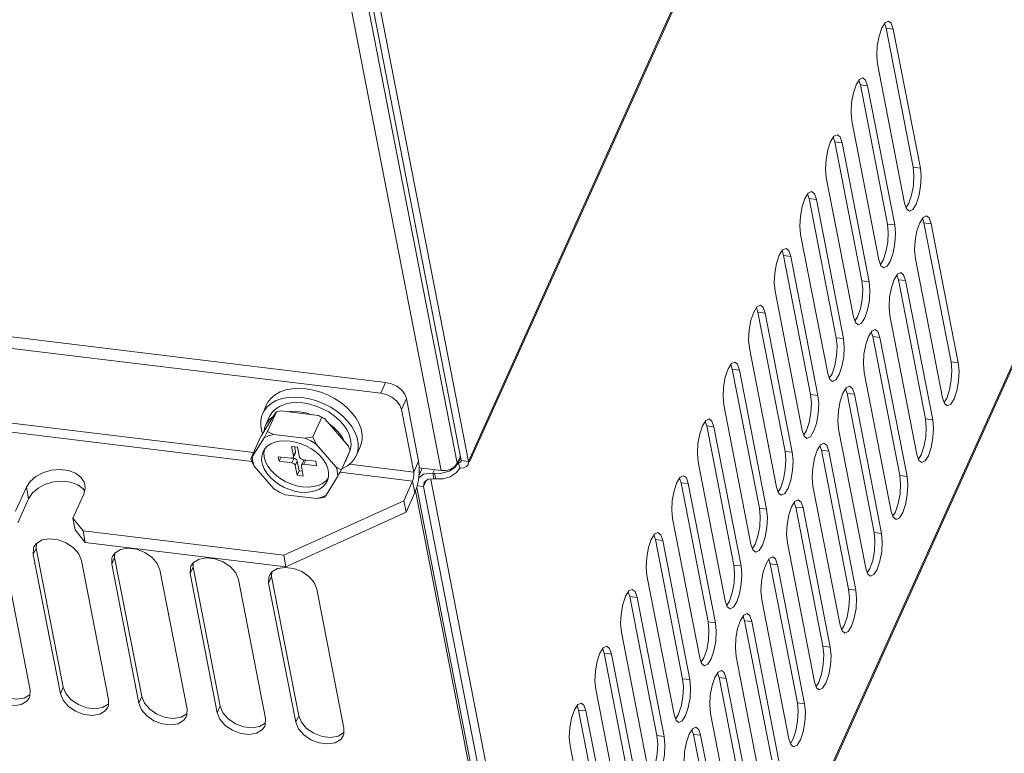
# Model space of a CAD drawing. Header units: millimetres. Extents: x -473 to 23648, y -382 to 1866.
# Tile 597 of 607: x 22489 to 22642, y 1087 to 1202. Entities that reach past the tile are written whole.
import ezdxf

# ---------------------------------------------------------------- set-up
doc = ezdxf.new("R2010")
doc.units = ezdxf.units.MM
doc.header["$LTSCALE"] = 80
doc.layers.get('0').update_dxf_attribs({"linetype": 'CONTINUOUS'})

msp = doc.modelspace()

# ---------------------------------------------------------------- linework, layer by layer
at = {"linetype": 'Continuous', "lineweight": 0}
for p, q in [((22747.427, 1551.392), (22558.762, 1132.944)), ((22558.909, 1132.877), (22747.377, 1550.888)), ((22576.89, 1000.146), (22767.399, 1422.683)), ((22577.037, 1000.079), (22767.348, 1422.179)), ((22554.504, 1131.516), (22531.261, 1250.782)), ((22557.001, 1132.65), (22534.045, 1250.444)), ((22557.633, 1133.081), (22534.707, 1250.719)), ((22558.762, 1132.944), (22535.759, 1250.981)), ((22623.88, 1200.493), (22623.638, 1201.197)), ((22624.7, 1201.255), (22624.263, 1201.601)), ((22625.01, 1200.356), (22624.7, 1201.255)), ((22623.88, 1200.493), (22625.01, 1200.356)), ((22623.88, 1200.493), (22628.106, 1178.808)), ((22625.01, 1200.356), (22629.236, 1178.671)), ((22626.777, 1173.219), (22622.551, 1194.904)), ((22619.886, 1191.633), (22619.644, 1192.337)), ((22619.886, 1191.633), (22621.015, 1191.496)), ((22619.886, 1191.633), (22624.112, 1169.949)), ((22620.706, 1192.395), (22620.268, 1192.741)), ((22621.015, 1191.496), (22620.706, 1192.395)), ((22621.015, 1191.496), (22625.241, 1169.812)), ((22622.783, 1164.36), (22618.557, 1186.044)), ((22616.711, 1183.536), (22616.273, 1183.881)), ((22615.891, 1182.774), (22615.649, 1183.477)), ((22615.891, 1182.774), (22617.021, 1182.637)), ((22615.891, 1182.774), (22620.117, 1161.089)), ((22617.021, 1182.637), (22616.711, 1183.536)), ((22617.021, 1182.637), (22621.246, 1160.952)), ((22545.851, 1145.27), (22258.804, 1180.137)), ((22545.083, 1143.566), (22258.036, 1178.433)), ((22628.106, 1178.808), (22629.236, 1178.671)), ((22618.788, 1155.5), (22614.562, 1177.185)), ((22611.897, 1173.914), (22611.655, 1174.618)), ((22612.717, 1174.676), (22612.279, 1175.022)), ((22613.026, 1173.777), (22612.717, 1174.676)), ((22611.897, 1173.914), (22613.026, 1173.777)), ((22611.897, 1173.914), (22616.123, 1152.229)), ((22613.026, 1173.777), (22617.252, 1152.092)), ((22626.777, 1173.219), (22627.087, 1172.32)), ((22627.019, 1172.516), (22627.441, 1173.191)), ((22627.087, 1172.32), (22627.524, 1171.974)), ((22629.797, 1170.135), (22629.555, 1170.838)), ((22629.797, 1170.135), (22630.926, 1169.997)), ((22629.797, 1170.135), (22634.022, 1148.45)), ((22630.617, 1170.896), (22630.179, 1171.242)), ((22630.926, 1169.997), (22630.617, 1170.896)), ((22630.926, 1169.997), (22635.152, 1148.313)), ((22624.112, 1169.949), (22625.241, 1169.812)), ((22614.794, 1146.64), (22610.568, 1168.325)), ((22607.902, 1165.054), (22607.66, 1165.758)), ((22608.722, 1165.816), (22608.284, 1166.162)), ((22609.031, 1164.917), (22608.722, 1165.816)), ((22607.902, 1165.054), (22609.031, 1164.917)), ((22607.902, 1165.054), (22612.128, 1143.37)), ((22609.031, 1164.917), (22613.257, 1143.233)), ((22622.783, 1164.36), (22623.092, 1163.461)), ((22623.025, 1163.656), (22623.446, 1164.331)), ((22632.694, 1142.861), (22628.468, 1164.545)), ((22623.092, 1163.461), (22623.53, 1163.115)), ((22626.622, 1162.037), (22626.184, 1162.383)), ((22620.117, 1161.089), (22621.246, 1160.952)), ((22625.802, 1161.275), (22625.56, 1161.978)), ((22625.802, 1161.275), (22626.931, 1161.138)), ((22625.802, 1161.275), (22630.028, 1139.59)), ((22626.931, 1161.138), (22626.622, 1162.037)), ((22626.931, 1161.138), (22631.157, 1139.453)), ((22610.799, 1137.781), (22606.573, 1159.465)), ((22603.908, 1156.195), (22603.666, 1156.898)), ((22603.908, 1156.195), (22608.133, 1134.51)), ((22603.908, 1156.195), (22605.037, 1156.058)), ((22604.728, 1156.957), (22604.29, 1157.302)), ((22605.037, 1156.058), (22604.728, 1156.957)), ((22605.037, 1156.058), (22609.263, 1134.373)), ((22618.788, 1155.5), (22619.097, 1154.601)), ((22619.03, 1154.796), (22619.451, 1155.472)), ((22628.699, 1134.001), (22624.473, 1155.686)), ((22619.097, 1154.601), (22619.535, 1154.255)), ((22621.807, 1152.415), (22621.565, 1153.119)), ((22622.628, 1153.177), (22622.19, 1153.523)), ((22622.937, 1152.278), (22622.628, 1153.177)), ((22616.123, 1152.229), (22617.252, 1152.092)), ((22621.807, 1152.415), (22626.033, 1130.731)), ((22621.807, 1152.415), (22622.937, 1152.278)), ((22622.937, 1152.278), (22627.163, 1130.593)), ((22606.805, 1128.921), (22602.579, 1150.606)), ((22408.454, 1148.518), (22525.26, 1134.33)), ((22406.984, 1147.272), (22525.002, 1132.937)), ((22599.913, 1147.335), (22599.671, 1148.039)), ((22599.913, 1147.335), (22604.139, 1125.65)), ((22599.913, 1147.335), (22601.042, 1147.198)), ((22600.733, 1148.097), (22600.295, 1148.443)), ((22601.042, 1147.198), (22600.733, 1148.097)), ((22601.042, 1147.198), (22605.268, 1125.513)), ((22634.022, 1148.45), (22635.152, 1148.313)), ((22614.794, 1146.64), (22615.103, 1145.741)), ((22615.036, 1145.937), (22615.457, 1146.612)), ((22615.103, 1145.741), (22615.541, 1145.395)), ((22624.705, 1125.141), (22620.479, 1146.826)), ((22545.083, 1143.566), (22545.851, 1145.27)), ((22617.813, 1143.556), (22617.571, 1144.259)), ((22618.633, 1144.317), (22618.195, 1144.663)), ((22618.942, 1143.418), (22618.633, 1144.317)), ((22548.329, 1141.055), (22549.097, 1142.758)), ((22550.999, 1133), (22549.097, 1142.758)), ((22612.128, 1143.37), (22613.257, 1143.233)), ((22617.813, 1143.556), (22622.039, 1121.871)), ((22617.813, 1143.556), (22618.942, 1143.418)), ((22618.942, 1143.418), (22623.168, 1121.734)), ((22632.694, 1142.861), (22633.003, 1141.962)), ((22632.936, 1142.157), (22633.357, 1142.833)), ((22527.294, 1141.778), (22526.679, 1140.415)), ((22529.515, 1140.818), (22535.368, 1140.107)), ((22531.075, 1142.056), (22532.019, 1142.118)), ((22532.019, 1142.118), (22533.011, 1142.056)), ((22550.231, 1131.297), (22548.329, 1141.055)), ((22602.81, 1120.061), (22598.584, 1141.746)), ((22633.003, 1141.962), (22633.441, 1141.616)), ((22526.518, 1136.988), (22528.686, 1140.525)), ((22527.755, 1139.93), (22527.14, 1138.567)), ((22527.435, 1137.62), (22528.818, 1140.687)), ((22534.499, 1136.762), (22535.882, 1139.829)), ((22536.355, 1139.594), (22540.04, 1135.345)), ((22539.255, 1138.67), (22538.6, 1139.394)), ((22539.929, 1139.226), (22539.156, 1140.017)), ((22596.739, 1139.237), (22596.301, 1139.583)), ((22630.028, 1139.59), (22631.157, 1139.453)), ((22595.918, 1138.476), (22595.676, 1139.179)), ((22595.918, 1138.476), (22600.144, 1116.791)), ((22595.918, 1138.476), (22597.048, 1138.338)), ((22597.048, 1138.338), (22596.739, 1139.237)), ((22597.048, 1138.338), (22601.274, 1116.654)), ((22610.799, 1137.781), (22611.108, 1136.882)), ((22611.041, 1137.077), (22611.462, 1137.752)), ((22620.71, 1116.282), (22616.484, 1137.966)), ((22524.819, 1133.35), (22526.201, 1136.417)), ((22525.062, 1133.658), (22526.884, 1136.631)), ((22526.518, 1136.988), (22526.201, 1136.417)), ((22528.354, 1137.149), (22533.272, 1136.551)), ((22611.108, 1136.882), (22611.546, 1136.536)), ((22531.817, 1135.969), (22530.954, 1136.127)), ((22532.132, 1135.153), (22531.19, 1135.267)), ((22531.19, 1135.267), (22531.486, 1133.749)), ((22531.641, 1135.213), (22531.793, 1134.431)), ((22532.427, 1133.635), (22532.132, 1135.153)), ((22535.021, 1135.642), (22538.117, 1132.072)), ((22538.946, 1131.634), (22540.329, 1134.701)), ((22541.88, 1135.202), (22541.265, 1133.839)), ((22613.818, 1134.696), (22613.576, 1135.4)), ((22613.818, 1134.696), (22614.948, 1134.559)), ((22613.818, 1134.696), (22618.044, 1113.011)), ((22614.639, 1135.458), (22614.201, 1135.804)), ((22614.948, 1134.559), (22614.639, 1135.458)), ((22531.086, 1133.445), (22529.11, 1133.685)), ((22529.11, 1133.685), (22529.251, 1132.962)), ((22529.251, 1132.962), (22529.552, 1133.632)), ((22531.209, 1133.443), (22531.534, 1133.404)), ((22531.534, 1133.404), (22531.227, 1132.722)), ((22531.779, 1134.283), (22531.471, 1133.601)), ((22531.793, 1134.431), (22531.486, 1133.749)), ((22534.945, 1132.976), (22532.968, 1133.217)), ((22533.411, 1133.163), (22533.109, 1132.494)), ((22540.189, 1134.324), (22539.575, 1132.96)), ((22557.501, 1133.759), (22557.001, 1132.65)), ((22557.553, 1133.488), (22557.233, 1132.777)), ((22608.133, 1134.51), (22609.263, 1134.373)), ((22614.948, 1134.559), (22619.174, 1112.874)), ((22628.699, 1134.001), (22629.008, 1133.102)), ((22628.941, 1133.297), (22629.362, 1133.973)), ((22528.437, 1128.661), (22525.341, 1132.231)), ((22529.251, 1132.962), (22531.227, 1132.722)), ((22532.075, 1132.985), (22531.768, 1132.304)), ((22531.768, 1132.304), (22532.064, 1130.786)), ((22532.075, 1132.985), (22532.371, 1131.467)), ((22533.005, 1130.672), (22532.709, 1132.189)), ((22533.031, 1133.019), (22532.724, 1132.338)), ((22533.109, 1132.494), (22535.086, 1132.254)), ((22535.086, 1132.254), (22534.945, 1132.976)), ((22540.213, 1132.513), (22550.231, 1131.297)), ((22550.999, 1133), (22550.231, 1131.297)), ((22550.999, 1133), (22551.099, 1132.102)), ((22551.054, 1130.811), (22551.535, 1131.877)), ((22551.096, 1131.93), (22554.504, 1131.516)), ((22553.446, 1131.645), (22553.205, 1131.109)), ((22555.754, 1131.431), (22556.665, 1132.02)), ((22556.622, 1132.146), (22556.015, 1131.754)), ((22557.001, 1132.65), (22556.622, 1132.146)), ((22556.665, 1132.02), (22557.233, 1132.777)), ((22557.402, 1131.909), (22556.834, 1131.153)), ((22557.019, 1132.802), (22557.233, 1132.777)), ((22557.407, 1132.782), (22557.233, 1132.777)), ((22557.402, 1131.909), (22557.233, 1132.777)), ((22557.996, 1131.928), (22557.402, 1131.909)), ((22558.762, 1132.944), (22557.633, 1133.081)), ((22558.463, 1132.132), (22557.996, 1131.928)), ((22558.712, 1132.44), (22558.463, 1132.132)), ((22598.816, 1111.202), (22594.59, 1132.886)), ((22629.008, 1133.102), (22629.446, 1132.756)), ((22532.064, 1130.786), (22532.371, 1131.467)), ((22532.064, 1130.786), (22533.005, 1130.672)), ((22532.371, 1131.467), (22532.861, 1131.408)), ((22538.395, 1130.645), (22536.574, 1127.673)), ((22538.743, 1131.267), (22550.064, 1129.892)), ((22551.885, 1129.717), (22552.471, 1130.163)), ((22552.471, 1130.163), (22553.374, 1130.242)), ((22577.812, 1002.19), (22552.876, 1130.145)), ((22553.205, 1131.109), (22553.487, 1131.075)), ((22553.205, 1131.109), (22553.374, 1130.242)), ((22553.374, 1130.242), (22553.656, 1130.208)), ((22553.487, 1131.075), (22554.638, 1131.099)), ((22553.656, 1130.208), (22553.487, 1131.075)), ((22554.807, 1130.232), (22553.656, 1130.208)), ((22554.638, 1131.099), (22555.754, 1131.431)), ((22555.923, 1130.564), (22554.807, 1130.232)), ((22556.834, 1131.153), (22555.923, 1130.564)), ((22591.924, 1129.616), (22591.682, 1130.319)), ((22592.744, 1130.378), (22592.306, 1130.723)), ((22593.053, 1129.479), (22592.744, 1130.378)), ((22626.033, 1130.731), (22627.163, 1130.593)), ((22488.137, 1125.194), (22489.827, 1128.943)), ((22489.827, 1128.943), (22490.179, 1127.136)), ((22498.892, 1128.359), (22498.68, 1128.683)), ((22548.682, 1126.825), (22550.064, 1129.892)), ((22550.416, 1128.085), (22550.064, 1129.892)), ((22575.76, 1000.283), (22550.7, 1128.877)), ((22550.77, 1129.147), (22551.774, 1129.025)), ((22552.19, 1129.949), (22551.774, 1129.025)), ((22551.774, 1129.025), (22551.835, 1129.623)), ((22576.89, 1000.146), (22551.774, 1129.025)), ((22551.835, 1129.623), (22551.885, 1129.717)), ((22591.924, 1129.616), (22596.15, 1107.931)), ((22591.924, 1129.616), (22593.053, 1129.479)), ((22593.053, 1129.479), (22597.279, 1107.794)), ((22606.805, 1128.921), (22607.114, 1128.022)), ((22607.047, 1128.217), (22607.468, 1128.893)), ((22616.716, 1107.422), (22612.49, 1129.107)), ((22488.489, 1123.387), (22490.179, 1127.136)), ((22497.078, 1124.108), (22498.768, 1127.857)), ((22535.104, 1127.155), (22530.185, 1127.752)), ((22549.034, 1125.018), (22550.416, 1128.085)), ((22550.521, 1128.378), (22560.645, 1076.43)), ((22607.114, 1128.022), (22607.552, 1127.676)), ((22529.955, 1118.318), (22548.682, 1126.825)), ((22549.034, 1125.018), (22548.682, 1126.825)), ((22604.139, 1125.65), (22605.268, 1125.513)), ((22609.824, 1125.836), (22609.582, 1126.54)), ((22609.824, 1125.836), (22614.05, 1104.152)), ((22609.824, 1125.836), (22610.953, 1125.699)), ((22610.644, 1126.598), (22610.206, 1126.944)), ((22610.953, 1125.699), (22610.644, 1126.598)), ((22610.953, 1125.699), (22615.179, 1104.014)), ((22497.43, 1122.301), (22497.078, 1124.108)), ((22497.078, 1124.108), (22498.663, 1122.119)), ((22549.034, 1125.018), (22530.308, 1116.511)), ((22594.821, 1102.342), (22590.595, 1124.027)), ((22624.705, 1125.141), (22625.014, 1124.242)), ((22624.947, 1124.438), (22625.368, 1125.113)), ((22625.014, 1124.242), (22625.452, 1123.897)), ((22499.015, 1120.312), (22497.43, 1122.301)), ((22498.663, 1122.119), (22529.955, 1118.318)), ((22499.015, 1120.312), (22498.663, 1122.119)), ((22587.929, 1120.756), (22587.687, 1121.46)), ((22588.75, 1121.518), (22588.312, 1121.864)), ((22589.059, 1120.619), (22588.75, 1121.518)), ((22622.039, 1121.871), (22623.168, 1121.734)), ((22491.359, 1119.446), (22490.898, 1118.424)), ((22490.932, 1119.385), (22490.898, 1118.424)), ((22491.016, 1119.609), (22490.932, 1119.385)), ((22491.416, 1120.175), (22491.016, 1119.609)), ((22491.383, 1120.128), (22491.359, 1119.446)), ((22495.585, 1097.761), (22491.359, 1119.446)), ((22499.015, 1120.312), (22530.308, 1116.511)), ((22587.929, 1120.756), (22592.155, 1099.072)), ((22587.929, 1120.756), (22589.059, 1120.619)), ((22589.059, 1120.619), (22593.285, 1098.934)), ((22602.81, 1120.061), (22603.119, 1119.162)), ((22603.052, 1119.358), (22603.473, 1120.033)), ((22612.721, 1098.562), (22608.495, 1120.247)), ((22486.192, 1118.995), (22490.418, 1097.311)), ((22495.124, 1096.739), (22490.898, 1118.424)), ((22503.593, 1117.96), (22503.132, 1116.938)), ((22503.167, 1117.899), (22503.132, 1116.938)), ((22503.251, 1118.122), (22503.167, 1117.899)), ((22503.651, 1118.689), (22503.251, 1118.122)), ((22503.618, 1118.642), (22503.593, 1117.96)), ((22507.819, 1096.275), (22503.593, 1117.96)), ((22530.308, 1116.511), (22529.955, 1118.318)), ((22603.119, 1119.162), (22603.557, 1118.816)), ((22606.65, 1117.738), (22606.212, 1118.084)), ((22498.427, 1117.509), (22502.653, 1095.825)), ((22507.358, 1095.253), (22503.132, 1116.938)), ((22515.828, 1116.474), (22515.367, 1115.451)), ((22515.402, 1116.413), (22515.367, 1115.451)), ((22515.485, 1116.636), (22515.402, 1116.413)), ((22515.886, 1117.203), (22515.485, 1116.636)), ((22515.853, 1117.156), (22515.828, 1116.474)), ((22520.054, 1094.789), (22515.828, 1116.474)), ((22531.465, 1116.276), (22530.158, 1116.435)), ((22600.144, 1116.791), (22601.274, 1116.654)), ((22605.829, 1116.977), (22605.587, 1117.68)), ((22605.829, 1116.977), (22610.055, 1095.292)), ((22605.829, 1116.977), (22606.959, 1116.839)), ((22606.959, 1116.839), (22606.65, 1117.738)), ((22606.959, 1116.839), (22611.185, 1095.155)), ((22620.71, 1116.282), (22621.019, 1115.383)), ((22620.952, 1115.578), (22621.373, 1116.254)), ((22510.662, 1116.023), (22514.888, 1094.338)), ((22519.593, 1093.767), (22515.367, 1115.451)), ((22528.063, 1114.988), (22527.602, 1113.965)), ((22527.636, 1114.927), (22527.602, 1113.965)), ((22527.72, 1115.15), (22527.636, 1114.927)), ((22528.121, 1115.717), (22527.72, 1115.15)), ((22528.087, 1115.67), (22528.063, 1114.988)), ((22532.289, 1093.303), (22528.063, 1114.988)), ((22590.827, 1093.482), (22586.601, 1115.167)), ((22621.019, 1115.383), (22621.457, 1115.037)), ((22522.896, 1114.537), (22527.122, 1092.852)), ((22531.828, 1092.281), (22527.602, 1113.965)), ((22535.131, 1113.051), (22539.357, 1091.366)), ((22583.935, 1111.897), (22583.693, 1112.6)), ((22583.935, 1111.897), (22588.161, 1090.212)), ((22583.935, 1111.897), (22585.064, 1111.759)), ((22584.755, 1112.658), (22584.317, 1113.004)), ((22585.064, 1111.759), (22584.755, 1112.658)), ((22585.064, 1111.759), (22589.29, 1090.075)), ((22618.044, 1113.011), (22619.174, 1112.874)), ((22598.816, 1111.202), (22599.125, 1110.303)), ((22599.058, 1110.498), (22599.479, 1111.173)), ((22599.125, 1110.303), (22599.563, 1109.957)), ((22608.726, 1089.703), (22604.501, 1111.387)), ((22601.835, 1108.117), (22601.593, 1108.821)), ((22602.655, 1108.879), (22602.217, 1109.225)), ((22602.964, 1107.98), (22602.655, 1108.879)), ((22596.15, 1107.931), (22597.279, 1107.794)), ((22601.835, 1108.117), (22606.061, 1086.432)), ((22601.835, 1108.117), (22602.964, 1107.98)), ((22602.964, 1107.98), (22607.19, 1086.295)), ((22616.716, 1107.422), (22617.025, 1106.523)), ((22616.958, 1106.718), (22617.379, 1107.394)), ((22586.832, 1084.623), (22582.606, 1106.307)), ((22617.025, 1106.523), (22617.463, 1106.177)), ((22580.76, 1103.799), (22580.323, 1104.144)), ((22614.05, 1104.152), (22615.179, 1104.014)), ((22579.94, 1103.037), (22579.698, 1103.74)), ((22579.94, 1103.037), (22584.166, 1081.352)), ((22579.94, 1103.037), (22581.07, 1102.9)), ((22581.07, 1102.9), (22580.76, 1103.799)), ((22581.07, 1102.9), (22585.296, 1081.215)), ((22604.732, 1080.843), (22600.506, 1102.528)), ((22594.821, 1102.342), (22595.13, 1101.443)), ((22595.063, 1101.638), (22595.484, 1102.314)), ((22595.13, 1101.443), (22595.568, 1101.097)), ((22597.84, 1099.257), (22597.598, 1099.961)), ((22598.66, 1100.019), (22598.223, 1100.365)), ((22598.97, 1099.12), (22598.66, 1100.019)), ((22592.155, 1099.072), (22593.285, 1098.934)), ((22597.84, 1099.257), (22602.066, 1077.573)), ((22597.84, 1099.257), (22598.97, 1099.12)), ((22598.97, 1099.12), (22603.196, 1077.435)), ((22612.721, 1098.562), (22613.03, 1097.663)), ((22612.963, 1097.859), (22613.384, 1098.534)), ((22489.485, 1096.058), (22490.36, 1096.581)), ((22490.3, 1096.126), (22490.384, 1096.349)), ((22490.384, 1096.349), (22490.418, 1097.311)), ((22495.585, 1097.761), (22495.124, 1096.739)), ((22495.585, 1097.761), (22496.004, 1096.745)), ((22507.819, 1096.275), (22507.358, 1095.253)), ((22507.819, 1096.275), (22508.239, 1095.259)), ((22582.837, 1075.763), (22578.611, 1097.448)), ((22613.03, 1097.663), (22613.468, 1097.318)), ((22501.719, 1094.571), (22502.595, 1095.095)), ((22502.535, 1094.64), (22502.618, 1094.863)), ((22502.618, 1094.863), (22502.653, 1095.825)), ((22520.054, 1094.789), (22519.593, 1093.767)), ((22520.054, 1094.789), (22520.474, 1093.773)), ((22575.946, 1094.177), (22575.704, 1094.881)), ((22576.766, 1094.939), (22576.328, 1095.285)), ((22577.075, 1094.04), (22576.766, 1094.939)), ((22610.055, 1095.292), (22611.185, 1095.155)), ((22513.954, 1093.085), (22514.83, 1093.609)), ((22514.769, 1093.153), (22514.853, 1093.377)), ((22514.853, 1093.377), (22514.888, 1094.338)), ((22532.289, 1093.303), (22531.828, 1092.281)), ((22532.289, 1093.303), (22532.709, 1092.286)), ((22575.946, 1094.177), (22580.172, 1072.493)), ((22575.946, 1094.177), (22577.075, 1094.04)), ((22577.075, 1094.04), (22581.301, 1072.355)), ((22590.827, 1093.482), (22591.136, 1092.583)), ((22591.069, 1092.779), (22591.49, 1093.454)), ((22600.737, 1071.983), (22596.511, 1093.668)), ((22526.189, 1091.599), (22527.065, 1092.123)), ((22527.004, 1091.667), (22527.088, 1091.891)), ((22527.088, 1091.891), (22527.122, 1092.852)), ((22591.136, 1092.583), (22591.574, 1092.237)), ((22538.424, 1090.113), (22539.299, 1090.637)), ((22539.239, 1090.181), (22539.323, 1090.405)), ((22539.323, 1090.405), (22539.357, 1091.366)), ((22588.161, 1090.212), (22589.29, 1090.075)), ((22593.846, 1090.398), (22593.604, 1091.101)), ((22593.846, 1090.398), (22598.072, 1068.713)), ((22593.846, 1090.398), (22594.975, 1090.26)), ((22594.666, 1091.159), (22594.228, 1091.505)), ((22594.975, 1090.26), (22594.666, 1091.159)), ((22594.975, 1090.26), (22599.201, 1068.576)), ((22608.726, 1089.703), (22609.036, 1088.804)), ((22608.968, 1088.999), (22609.39, 1089.675)), ((22609.036, 1088.804), (22609.473, 1088.458)), ((22578.843, 1066.903), (22574.617, 1088.588))]:
    msp.add_line(p, q, dxfattribs=at)
for points in [[(22624.263, 1201.601), (22623.73, 1201.344), (22623.217, 1200.521)], [(22623.217, 1200.521), (22622.79, 1199.258), (22622.513, 1197.747), (22622.429, 1196.218), (22622.551, 1194.904)], [(22619.223, 1191.662), (22618.795, 1190.398), (22618.518, 1188.887), (22618.435, 1187.358), (22618.557, 1186.044)], [(22620.268, 1192.741), (22619.736, 1192.485), (22619.223, 1191.662)], [(22616.273, 1183.881), (22615.741, 1183.625), (22615.228, 1182.802)], [(22615.228, 1182.802), (22614.801, 1181.539), (22614.524, 1180.027), (22614.44, 1178.498), (22614.562, 1177.185)], [(22627.441, 1173.191), (22627.868, 1174.454), (22628.145, 1175.966), (22628.228, 1177.495), (22628.106, 1178.808)], [(22627.524, 1171.974), (22628.057, 1172.231), (22628.57, 1173.054), (22628.997, 1174.317), (22629.274, 1175.828), (22629.358, 1177.357), (22629.236, 1178.671)], [(22612.279, 1175.022), (22611.747, 1174.765), (22611.233, 1173.942)], [(22611.233, 1173.942), (22610.806, 1172.679), (22610.529, 1171.168), (22610.446, 1169.639), (22610.568, 1168.325)], [(22629.133, 1170.163), (22628.706, 1168.899), (22628.429, 1167.388), (22628.346, 1165.859), (22628.468, 1164.545)], [(22630.179, 1171.242), (22629.647, 1170.986), (22629.133, 1170.163)], [(22623.446, 1164.331), (22623.873, 1165.595), (22624.15, 1167.106), (22624.234, 1168.635), (22624.112, 1169.949)], [(22623.53, 1163.115), (22624.062, 1163.371), (22624.575, 1164.194), (22625.003, 1165.458), (22625.279, 1166.969), (22625.363, 1168.498), (22625.241, 1169.812)], [(22608.284, 1166.162), (22607.752, 1165.906), (22607.239, 1165.083)], [(22607.239, 1165.083), (22606.811, 1163.819), (22606.535, 1162.308), (22606.451, 1160.779), (22606.573, 1159.465)], [(22626.184, 1162.383), (22625.652, 1162.126), (22625.139, 1161.303)], [(22619.451, 1155.472), (22619.879, 1156.735), (22620.156, 1158.246), (22620.239, 1159.775), (22620.117, 1161.089)], [(22619.535, 1154.255), (22620.068, 1154.511), (22620.581, 1155.335), (22621.008, 1156.598), (22621.285, 1158.109), (22621.369, 1159.638), (22621.246, 1160.952)], [(22625.139, 1161.303), (22624.711, 1160.04), (22624.435, 1158.529), (22624.351, 1157), (22624.473, 1155.686)], [(22603.244, 1156.223), (22602.817, 1154.96), (22602.54, 1153.448), (22602.457, 1151.92), (22602.579, 1150.606)], [(22604.29, 1157.302), (22603.758, 1157.046), (22603.244, 1156.223)], [(22622.19, 1153.523), (22621.658, 1153.266), (22621.144, 1152.443)], [(22615.457, 1146.612), (22615.884, 1147.875), (22616.161, 1149.387), (22616.245, 1150.916), (22616.123, 1152.229)], [(22615.541, 1145.395), (22616.073, 1145.652), (22616.586, 1146.475), (22617.014, 1147.738), (22617.29, 1149.249), (22617.374, 1150.778), (22617.252, 1152.092)], [(22621.144, 1152.443), (22620.717, 1151.18), (22620.44, 1149.669), (22620.357, 1148.14), (22620.479, 1146.826)], [(22599.25, 1147.363), (22598.822, 1146.1), (22598.546, 1144.589), (22598.462, 1143.06), (22598.584, 1141.746)], [(22600.295, 1148.443), (22599.763, 1148.186), (22599.25, 1147.363)], [(22633.357, 1142.833), (22633.784, 1144.096), (22634.061, 1145.607), (22634.145, 1147.136), (22634.022, 1148.45)], [(22633.441, 1141.616), (22633.973, 1141.872), (22634.486, 1142.695), (22634.914, 1143.959), (22635.19, 1145.47), (22635.274, 1146.999), (22635.152, 1148.313)], [(22527.294, 1141.778), (22527.503, 1142.173), (22527.997, 1142.81), (22528.639, 1143.351), (22529.414, 1143.783), (22530.304, 1144.096), (22531.29, 1144.285), (22532.35, 1144.344), (22533.46, 1144.272)], [(22540.543, 1140.589), (22539.77, 1141.38), (22538.882, 1142.107), (22537.897, 1142.752), (22536.838, 1143.303), (22535.729, 1143.746), (22534.594, 1144.071), (22533.46, 1144.272)], [(22545.851, 1145.27), (22546.744, 1145.058), (22547.591, 1144.654), (22548.31, 1144.099), (22548.828, 1143.445), (22549.097, 1142.758)], [(22618.195, 1144.663), (22617.663, 1144.407), (22617.15, 1143.584)], [(22526.679, 1140.415), (22526.888, 1140.81), (22527.383, 1141.447), (22528.025, 1141.988), (22528.8, 1142.42), (22529.69, 1142.733), (22530.676, 1142.922), (22531.736, 1142.981), (22532.845, 1142.909)], [(22539.156, 1140.017), (22538.267, 1140.744), (22537.282, 1141.389), (22536.223, 1141.94), (22535.114, 1142.383), (22533.98, 1142.708), (22532.845, 1142.909)], [(22548.329, 1141.055), (22548.06, 1141.742), (22547.541, 1142.395), (22546.823, 1142.95), (22545.976, 1143.354), (22545.083, 1143.566)], [(22611.462, 1137.752), (22611.89, 1139.016), (22612.166, 1140.527), (22612.25, 1142.056), (22612.128, 1143.37)], [(22611.546, 1136.536), (22612.079, 1136.792), (22612.592, 1137.615), (22613.019, 1138.879), (22613.296, 1140.39), (22613.379, 1141.919), (22613.257, 1143.233)], [(22617.15, 1143.584), (22616.722, 1142.32), (22616.446, 1140.809), (22616.362, 1139.28), (22616.484, 1137.966)], [(22527.755, 1139.93), (22527.817, 1140.059), (22528.215, 1140.655), (22528.754, 1141.164), (22529.422, 1141.573), (22530.202, 1141.873), (22531.075, 1142.056)], [(22529.515, 1140.818), (22529.288, 1140.778), (22529.056, 1140.734), (22528.818, 1140.687)], [(22538.6, 1139.394), (22537.831, 1140.061), (22536.968, 1140.657), (22536.03, 1141.165), (22535.042, 1141.574), (22534.027, 1141.874), (22533.011, 1142.056)], [(22526.682, 1137.256), (22526.548, 1137.607), (22526.38, 1138.471), (22526.381, 1139.305), (22526.552, 1140.091), (22526.679, 1140.415)], [(22528.321, 1139.931), (22527.754, 1139.461), (22527.318, 1138.904), (22527.14, 1138.567)], [(22528.818, 1140.687), (22528.774, 1140.635), (22528.73, 1140.581), (22528.686, 1140.525)], [(22532.397, 1140.693), (22531.425, 1140.755), (22530.499, 1140.698)], [(22534.385, 1140.226), (22533.391, 1140.516), (22532.397, 1140.693)], [(22535.882, 1139.829), (22535.709, 1139.926), (22535.538, 1140.019), (22535.368, 1140.107)], [(22536.355, 1139.594), (22535.87, 1139.862), (22535.368, 1140.107)], [(22536.355, 1139.594), (22536.201, 1139.674), (22536.044, 1139.752), (22535.882, 1139.829)], [(22541.879, 1135.202), (22542.007, 1135.526), (22542.178, 1136.311), (22542.179, 1137.146), (22542.01, 1138.01), (22541.676, 1138.885), (22541.183, 1139.751), (22540.543, 1140.589)], [(22596.301, 1139.583), (22595.769, 1139.327), (22595.255, 1138.504)], [(22629.362, 1133.973), (22629.79, 1135.236), (22630.066, 1136.747), (22630.15, 1138.276), (22630.028, 1139.59)], [(22629.446, 1132.756), (22629.978, 1133.013), (22630.492, 1133.836), (22630.919, 1135.099), (22631.196, 1136.61), (22631.279, 1138.139), (22631.157, 1139.453)], [(22527.14, 1138.567), (22527.026, 1138.272), (22526.882, 1137.582)], [(22539.421, 1136.059), (22538.995, 1136.819), (22538.436, 1137.553), (22537.757, 1138.246), (22536.974, 1138.88)], [(22540.189, 1134.323), (22540.373, 1134.862), (22540.462, 1135.585), (22540.391, 1136.347), (22540.161, 1137.128), (22539.78, 1137.909), (22539.255, 1138.67)], [(22541.265, 1133.839), (22541.392, 1134.163), (22541.563, 1134.948), (22541.564, 1135.783), (22541.396, 1136.647), (22541.062, 1137.522), (22540.569, 1138.388), (22539.929, 1139.226)], [(22595.255, 1138.504), (22594.828, 1137.24), (22594.551, 1135.729), (22594.468, 1134.2), (22594.59, 1132.886)], [(22527.435, 1137.62), (22527.241, 1137.269), (22527.058, 1136.94), (22526.884, 1136.631)], [(22528.354, 1137.149), (22527.578, 1136.937), (22526.884, 1136.631)], [(22528.354, 1137.149), (22528.051, 1137.291), (22527.745, 1137.447), (22527.435, 1137.62)], [(22534.499, 1136.762), (22534.073, 1136.678), (22533.665, 1136.609), (22533.272, 1136.551)], [(22535.021, 1135.642), (22534.171, 1136.137), (22533.272, 1136.551)], [(22535.021, 1135.642), (22534.846, 1135.995), (22534.673, 1136.367), (22534.499, 1136.762)], [(22530.954, 1136.127), (22530.113, 1136.176), (22529.315, 1136.116), (22528.584, 1135.947), (22527.938, 1135.675), (22527.396, 1135.307), (22526.972, 1134.852), (22526.715, 1134.412)], [(22526.952, 1134.819), (22526.865, 1134.279), (22526.921, 1133.598), (22527.135, 1132.898), (22527.499, 1132.201), (22528.002, 1131.526), (22528.63, 1130.896), (22529.364, 1130.328), (22530.18, 1129.841), (22531.055, 1129.449), (22531.962, 1129.164), (22532.872, 1128.994)], [(22536.743, 1129.891), (22536.78, 1129.979), (22536.937, 1130.566), (22536.951, 1131.197), (22536.824, 1131.853), (22536.557, 1132.518), (22536.158, 1133.173), (22535.639, 1133.8), (22535.012, 1134.382), (22534.297, 1134.903), (22533.511, 1135.349), (22532.677, 1135.708), (22531.817, 1135.969)], [(22540.329, 1134.701), (22540.232, 1134.923), (22540.136, 1135.137), (22540.04, 1135.345)], [(22613.155, 1134.724), (22612.728, 1133.461), (22612.451, 1131.95), (22612.368, 1130.421), (22612.49, 1129.107)], [(22614.201, 1135.804), (22613.668, 1135.547), (22613.155, 1134.724)], [(22525.062, 1133.658), (22524.978, 1133.547), (22524.897, 1133.445), (22524.819, 1133.35)], [(22524.819, 1133.35), (22524.993, 1132.955), (22525.167, 1132.583), (22525.341, 1132.231)], [(22525.062, 1133.658), (22525.097, 1133.19), (22525.19, 1132.713), (22525.341, 1132.231)], [(22526.715, 1134.412), (22526.677, 1134.324), (22526.521, 1133.737), (22526.506, 1133.107), (22526.634, 1132.45), (22526.901, 1131.785), (22527.3, 1131.13), (22527.819, 1130.504), (22528.445, 1129.922), (22529.161, 1129.401), (22529.947, 1128.955), (22530.781, 1128.596), (22531.641, 1128.334), (22532.504, 1128.176)], [(22531.086, 1133.445), (22531.205, 1133.443), (22531.312, 1133.465), (22531.398, 1133.511), (22531.458, 1133.576), (22531.471, 1133.601)], [(22531.471, 1133.601), (22531.488, 1133.658), (22531.486, 1133.749)], [(22531.534, 1133.404), (22531.658, 1133.377), (22531.779, 1133.327), (22531.888, 1133.258), (22531.977, 1133.174), (22532.041, 1133.081), (22532.075, 1132.985)], [(22531.793, 1134.431), (22531.796, 1134.339), (22531.779, 1134.283)], [(22532.427, 1133.635), (22532.462, 1133.54), (22532.526, 1133.447), (22532.615, 1133.363), (22532.724, 1133.294), (22532.844, 1133.244), (22532.968, 1133.217)], [(22533.031, 1133.019), (22533.044, 1133.044), (22533.104, 1133.11), (22533.191, 1133.155), (22533.294, 1133.177)], [(22539.016, 1131.788), (22539.144, 1131.834), (22539.919, 1132.266), (22540.561, 1132.806), (22541.056, 1133.443), (22541.265, 1133.839)], [(22539.575, 1132.961), (22539.689, 1133.255), (22539.7, 1133.306)], [(22607.468, 1128.893), (22607.895, 1130.156), (22608.172, 1131.667), (22608.256, 1133.196), (22608.133, 1134.51)], [(22607.552, 1127.676), (22608.084, 1127.933), (22608.597, 1128.756), (22609.025, 1130.019), (22609.301, 1131.53), (22609.385, 1133.059), (22609.263, 1134.373)], [(22498.959, 1129.308), (22498.847, 1129.693), (22498.328, 1130.49), (22497.482, 1131.119), (22496.378, 1131.527), (22495.106, 1131.681), (22493.768, 1131.57), (22492.473, 1131.202), (22491.326, 1130.607), (22490.419, 1129.833), (22489.827, 1128.943)], [(22531.768, 1132.304), (22531.734, 1132.399), (22531.67, 1132.492), (22531.58, 1132.576), (22531.472, 1132.645), (22531.351, 1132.695), (22531.227, 1132.722)], [(22532.724, 1132.338), (22532.707, 1132.281), (22532.709, 1132.189)], [(22533.109, 1132.494), (22532.99, 1132.496), (22532.883, 1132.474), (22532.797, 1132.428), (22532.737, 1132.363), (22532.724, 1132.338)], [(22538.946, 1131.634), (22538.657, 1131.774), (22538.381, 1131.919), (22538.117, 1132.072)], [(22538.395, 1130.645), (22538.361, 1131.113), (22538.268, 1131.59), (22538.117, 1132.072)], [(22538.395, 1130.645), (22538.569, 1130.955), (22538.752, 1131.284), (22538.946, 1131.634)], [(22539.387, 1132.611), (22539.396, 1132.624), (22539.575, 1132.961)], [(22551.099, 1132.102), (22551.083, 1131.058), (22550.954, 1129.97), (22550.725, 1128.946), (22550.416, 1128.085)], [(22556.015, 1131.754), (22555.271, 1131.532), (22554.504, 1131.516)], [(22557.618, 1132.933), (22557.545, 1132.842), (22557.407, 1132.782)], [(22557.633, 1133.081), (22557.624, 1132.947), (22557.618, 1132.933)], [(22558.762, 1132.944), (22558.732, 1132.488), (22558.712, 1132.44)], [(22532.872, 1128.994), (22533.759, 1128.945), (22534.596, 1129.019), (22535.357, 1129.212), (22536.018, 1129.52), (22536.561, 1129.932), (22536.87, 1130.316)], [(22550.231, 1131.297), (22550.259, 1131.04), (22550.255, 1130.742), (22550.218, 1130.431), (22550.152, 1130.138), (22550.064, 1129.892)], [(22551.006, 1130.41), (22551.76, 1130.982), (22553.205, 1131.109)], [(22592.306, 1130.723), (22591.774, 1130.467), (22591.261, 1129.644)], [(22625.368, 1125.113), (22625.795, 1126.377), (22626.072, 1127.888), (22626.155, 1129.417), (22626.033, 1130.731)], [(22625.452, 1123.897), (22625.984, 1124.153), (22626.497, 1124.976), (22626.925, 1126.239), (22627.201, 1127.751), (22627.285, 1129.279), (22627.163, 1130.593)], [(22498.68, 1128.683), (22497.834, 1129.312), (22496.731, 1129.719), (22495.458, 1129.874), (22494.12, 1129.763), (22492.825, 1129.395), (22491.678, 1128.799), (22490.771, 1128.026), (22490.179, 1127.136)], [(22498.768, 1127.857), (22498.998, 1128.791), (22498.959, 1129.308)], [(22528.437, 1128.661), (22529.287, 1128.167), (22530.185, 1127.752)], [(22532.504, 1128.176), (22533.345, 1128.127), (22534.142, 1128.187), (22534.874, 1128.356), (22535.52, 1128.628), (22536.062, 1128.997), (22536.486, 1129.451), (22536.743, 1129.891)], [(22591.261, 1129.644), (22590.833, 1128.381), (22590.557, 1126.869), (22590.473, 1125.341), (22590.595, 1124.027)], [(22535.104, 1127.155), (22535.88, 1127.366), (22536.574, 1127.673)], [(22535.104, 1127.155), (22535.497, 1127.212), (22535.905, 1127.282), (22536.33, 1127.365)], [(22536.33, 1127.365), (22536.409, 1127.46), (22536.49, 1127.562), (22536.574, 1127.673)], [(22603.473, 1120.033), (22603.901, 1121.296), (22604.177, 1122.808), (22604.261, 1124.337), (22604.139, 1125.65)], [(22603.557, 1118.816), (22604.089, 1119.073), (22604.603, 1119.896), (22605.03, 1121.159), (22605.307, 1122.67), (22605.39, 1124.199), (22605.268, 1125.513)], [(22609.161, 1125.864), (22608.733, 1124.601), (22608.457, 1123.09), (22608.373, 1121.561), (22608.495, 1120.247)], [(22610.206, 1126.944), (22609.674, 1126.687), (22609.161, 1125.864)], [(22498.427, 1117.509), (22498.007, 1118.526), (22497.184, 1119.475), (22496.057, 1120.242), (22494.761, 1120.734), (22493.454, 1120.893), (22492.292, 1120.699), (22491.416, 1120.175)], [(22588.312, 1121.864), (22587.779, 1121.607), (22587.266, 1120.784)], [(22621.373, 1116.254), (22621.801, 1117.517), (22622.077, 1119.028), (22622.161, 1120.557), (22622.039, 1121.871)], [(22621.457, 1115.037), (22621.989, 1115.293), (22622.503, 1116.116), (22622.93, 1117.38), (22623.207, 1118.891), (22623.29, 1120.42), (22623.168, 1121.734)], [(22510.662, 1116.023), (22510.242, 1117.039), (22509.419, 1117.989), (22508.291, 1118.756), (22506.996, 1119.248), (22505.688, 1119.407), (22504.527, 1119.213), (22503.651, 1118.689)], [(22587.266, 1120.784), (22586.839, 1119.521), (22586.562, 1118.01), (22586.479, 1116.481), (22586.601, 1115.167)], [(22522.896, 1114.537), (22522.477, 1115.553), (22521.653, 1116.502), (22520.526, 1117.269), (22519.231, 1117.762), (22517.923, 1117.921), (22516.762, 1117.727), (22515.886, 1117.203)], [(22606.212, 1118.084), (22605.679, 1117.828), (22605.166, 1117.005)], [(22530.158, 1116.435), (22528.996, 1116.241), (22528.121, 1115.717)], [(22535.131, 1113.051), (22534.711, 1114.067), (22533.888, 1115.016), (22532.761, 1115.783), (22531.465, 1116.276)], [(22599.479, 1111.173), (22599.906, 1112.437), (22600.183, 1113.948), (22600.266, 1115.477), (22600.144, 1116.791)], [(22599.563, 1109.957), (22600.095, 1110.213), (22600.608, 1111.036), (22601.036, 1112.3), (22601.312, 1113.811), (22601.396, 1115.34), (22601.274, 1116.654)], [(22605.166, 1117.005), (22604.739, 1115.741), (22604.462, 1114.23), (22604.378, 1112.701), (22604.501, 1111.387)], [(22583.272, 1111.925), (22582.844, 1110.661), (22582.568, 1109.15), (22582.484, 1107.621), (22582.606, 1106.307)], [(22584.317, 1113.004), (22583.785, 1112.748), (22583.272, 1111.925)], [(22617.379, 1107.394), (22617.806, 1108.657), (22618.083, 1110.168), (22618.166, 1111.697), (22618.044, 1113.011)], [(22617.463, 1106.177), (22617.995, 1106.434), (22618.508, 1107.257), (22618.936, 1108.52), (22619.212, 1110.031), (22619.296, 1111.56), (22619.174, 1112.874)], [(22602.217, 1109.225), (22601.685, 1108.968), (22601.172, 1108.145)], [(22595.484, 1102.314), (22595.912, 1103.577), (22596.188, 1105.088), (22596.272, 1106.617), (22596.15, 1107.931)], [(22595.568, 1101.097), (22596.1, 1101.354), (22596.614, 1102.177), (22597.041, 1103.44), (22597.318, 1104.951), (22597.401, 1106.48), (22597.279, 1107.794)], [(22601.172, 1108.145), (22600.744, 1106.882), (22600.468, 1105.371), (22600.384, 1103.842), (22600.506, 1102.528)], [(22580.323, 1104.144), (22579.79, 1103.888), (22579.277, 1103.065)], [(22613.384, 1098.534), (22613.812, 1099.798), (22614.088, 1101.309), (22614.172, 1102.838), (22614.05, 1104.152)], [(22613.468, 1097.318), (22614, 1097.574), (22614.514, 1098.397), (22614.941, 1099.66), (22615.218, 1101.172), (22615.301, 1102.7), (22615.179, 1104.014)], [(22579.277, 1103.065), (22578.85, 1101.802), (22578.573, 1100.29), (22578.489, 1098.762), (22578.611, 1097.448)], [(22598.223, 1100.365), (22597.69, 1100.108), (22597.177, 1099.285)], [(22482.889, 1098.225), (22483.309, 1097.209), (22484.132, 1096.26), (22485.259, 1095.493), (22486.555, 1095), (22487.862, 1094.841), (22489.024, 1095.035), (22489.899, 1095.559), (22490.3, 1096.126)], [(22483.769, 1098.231), (22484.593, 1097.282), (22485.72, 1096.515), (22487.015, 1096.022), (22488.323, 1095.863), (22489.485, 1096.058)], [(22591.49, 1093.454), (22591.917, 1094.717), (22592.194, 1096.229), (22592.277, 1097.758), (22592.155, 1099.072)], [(22591.574, 1092.237), (22592.106, 1092.494), (22592.619, 1093.317), (22593.047, 1094.58), (22593.323, 1096.091), (22593.407, 1097.62), (22593.285, 1098.934)], [(22597.177, 1099.285), (22596.75, 1098.022), (22596.473, 1096.511), (22596.389, 1094.982), (22596.511, 1093.668)], [(22495.124, 1096.739), (22495.543, 1095.723), (22496.367, 1094.774), (22497.494, 1094.006), (22498.789, 1093.514), (22500.097, 1093.355), (22501.258, 1093.549), (22502.134, 1094.073), (22502.535, 1094.64)], [(22496.004, 1096.745), (22496.827, 1095.796), (22497.955, 1095.029), (22499.25, 1094.536), (22500.558, 1094.377), (22501.719, 1094.571)], [(22507.358, 1095.253), (22507.778, 1094.236), (22508.601, 1093.287), (22509.729, 1092.52), (22511.024, 1092.028), (22512.332, 1091.869), (22513.493, 1092.063), (22514.369, 1092.587), (22514.769, 1093.153)], [(22508.239, 1095.259), (22509.062, 1094.31), (22510.19, 1093.543), (22511.485, 1093.05), (22512.792, 1092.891), (22513.954, 1093.085)], [(22576.328, 1095.285), (22575.796, 1095.028), (22575.283, 1094.205)], [(22609.39, 1089.675), (22609.817, 1090.938), (22610.094, 1092.449), (22610.177, 1093.978), (22610.055, 1095.292)], [(22609.473, 1088.458), (22610.006, 1088.714), (22610.519, 1089.537), (22610.946, 1090.801), (22611.223, 1092.312), (22611.307, 1093.841), (22611.185, 1095.155)], [(22519.593, 1093.767), (22520.013, 1092.75), (22520.836, 1091.801), (22521.963, 1091.034), (22523.259, 1090.542), (22524.566, 1090.383), (22525.728, 1090.577), (22526.604, 1091.101), (22527.004, 1091.667)], [(22520.474, 1093.773), (22521.297, 1092.824), (22522.424, 1092.056), (22523.72, 1091.564), (22525.027, 1091.405), (22526.189, 1091.599)], [(22575.283, 1094.205), (22574.855, 1092.942), (22574.579, 1091.431), (22574.495, 1089.902), (22574.617, 1088.588)], [(22531.828, 1092.281), (22532.248, 1091.264), (22533.071, 1090.315), (22534.198, 1089.548), (22535.494, 1089.055), (22536.801, 1088.897), (22537.963, 1089.091), (22538.839, 1089.615), (22539.239, 1090.181)], [(22532.709, 1092.286), (22533.532, 1091.337), (22534.659, 1090.57), (22535.955, 1090.078), (22537.262, 1089.919), (22538.424, 1090.113)], [(22587.495, 1084.595), (22587.923, 1085.858), (22588.199, 1087.369), (22588.283, 1088.898), (22588.161, 1090.212)], [(22593.183, 1090.426), (22592.755, 1089.162), (22592.478, 1087.651), (22592.395, 1086.122), (22592.517, 1084.808)], [(22594.228, 1091.505), (22593.696, 1091.249), (22593.183, 1090.426)], [(22587.579, 1083.378), (22588.111, 1083.634), (22588.625, 1084.457), (22589.052, 1085.721), (22589.329, 1087.232), (22589.412, 1088.761), (22589.29, 1090.075)]]:
    msp.add_lwpolyline(points, dxfattribs=at)

doc.saveas('drawing.dxf')
